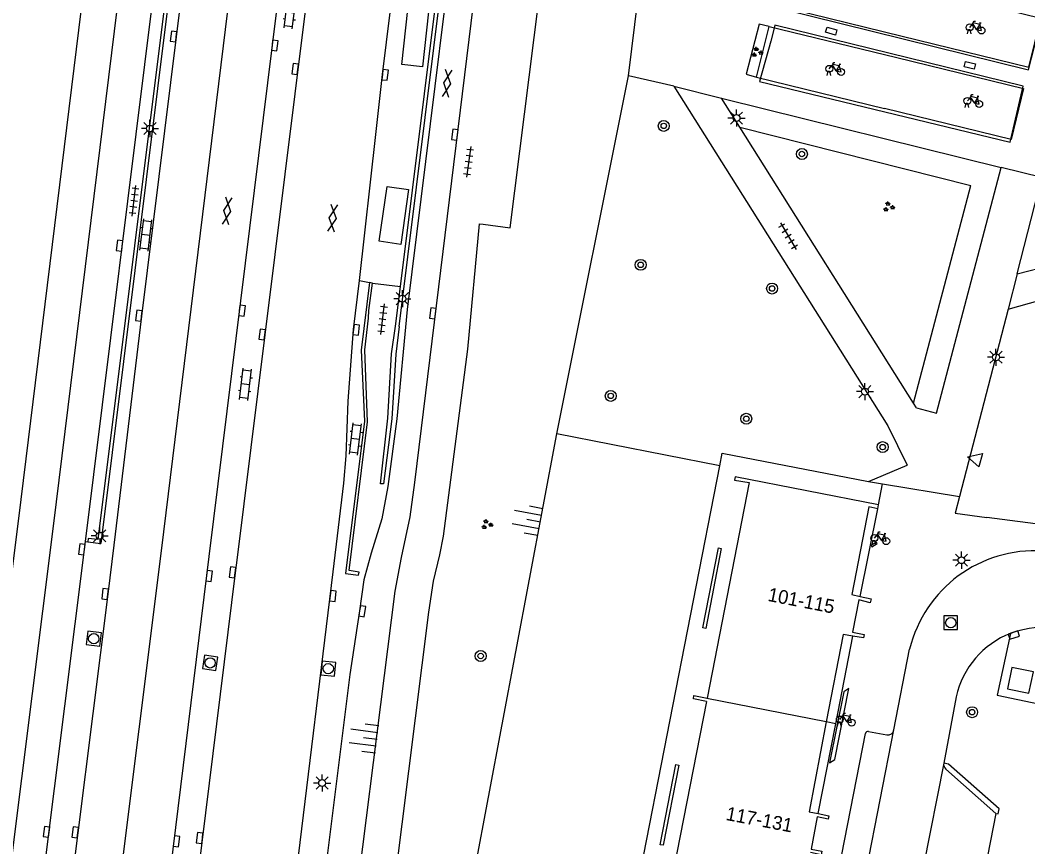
# Model space of a CAD drawing. Extents: x 131000 to 133014, y 396499 to 399001.
# Drawn here: x 131678.7 to 131752.2, y 397302.3 to 397362.6 of the extents above; entities that cross this region are included whole.
import ezdxf

# ---------------------------------------------------------------- set-up
doc = ezdxf.new("R2010")
doc.units = 0
for name, color, linetype in [('gg-afsc-muur', 7, 'Continuous'), ('gg-anno-huisnummerreeks BGT', 7, 'Continuous'), ('gg-bbg-abri', 7, 'Continuous'), ('gg-bbg-hoofdgebouw', 7, 'Continuous'), ('gg-bbg-onder overbouw', 7, 'Continuous'), ('gg-bbg-pand overbouw', 7, 'Continuous'), ('gg-bbg-tussenscheiding', 7, 'Continuous'), ('gg-bbg-tussenscheiding niveau 01', 7, 'Continuous'), ('gg-knt-BGT kruinlijn', 7, 'Continuous'), ('gg-knt-verharding', 7, 'Continuous'), ('gg-knt-verharding nz', 7, 'Continuous'), ('gg-kwrk-afval apart plaats', 7, 'Continuous'), ('gt-grn-groengrens', 7, 'Continuous'), ('gt-grn-vlakafsluiter', 7, 'Continuous'), ('gt-grn-weggrens', 7, 'Continuous'), ('gt-symb-boom', 7, 'Continuous'), ('gt-symb-fietsenrek', 7, 'Continuous'), ('gt-symb-gesloten verharding', 7, 'Continuous'), ('gt-symb-groenvak', 7, 'Continuous'), ('gt-symb-klinker verharding', 7, 'Continuous'), ('gt-symb-kolk', 7, 'Continuous'), ('gt-symb-kolk center center', 7, 'Continuous'), ('gt-symb-lichtmast', 7, 'Continuous'), ('gt-symb-rioolschacht', 7, 'Continuous'), ('gt-symb-talud symbool', 7, 'Continuous'), ('gt-symb-tegel verharding', 7, 'Continuous'), ('gt-symb-waterafsluiter', 7, 'Continuous'), ('gx-grn-IMGEO niveau 01', 7, 'Continuous')]:
    doc.layers.add(name, color=color, linetype=linetype)

# ---------------------------------------------------------------- blocks, each defined once
blk = doc.blocks.new('gt0-FREK')
at = {"layer": 'gt-symb-fietsenrek'}
for p, q in [((0.259, 0.762), (0.294, 0.823)), ((0.54, 0.335), (0.259, 0.762)), ((0.294, 0.823), (0.767, 0.714)), ((0.757, 0.841), (0.866, 0.816)), ((0.767, 0.714), (0.84, 0.822)), ((0.767, 0.714), (0.54, 0.335)), ((0.895, 0.252), (0.767, 0.714))]:
    blk.add_line(p, q, dxfattribs=at)
for points in [[(0.036, 0.476), (0.228, 0.708), (0.259, 0.762)], [(0.294, 0.823), (0.36, 0.937), (0.452, 0.935)], [(-0.124, 0), (-0.047, 0.312), (0.053, 0.312), (0.12, 0)], [(0.54, 0.335), (0.555, 0.305), (0.895, 0.252)]]:
    blk.add_lwpolyline(points, dxfattribs=at)
for centre in [(0.036, 0.476), (0.895, 0.252)]:
    blk.add_circle(centre, 0.252, dxfattribs=at)
blk = doc.blocks.new('gt0-KOLKCC')
at = {"layer": 'gt-symb-kolk center center'}
blk.add_lwpolyline([(-0.375, 0.2), (0.375, 0.2), (0.375, -0.2), (-0.375, -0.2)], close=True, dxfattribs=at)
blk = doc.blocks.new('gt0-GRVAK')
at = {"layer": 'gt-symb-groenvak'}
for p, q in [((-0.11, 0.189), (-0.228, 0.24)), ((-0.182, 0.153), (0.088, 0.153)), ((-0.091, 0.211), (-0.156, 0.322)), ((-0.047, 0.214), (-0.047, 0.393)), ((-0.004, 0.211), (0.061, 0.322)), ((0.015, 0.189), (0.133, 0.24)), ((0.262, -0.052), (0.197, 0.059)), ((0.305, -0.049), (0.305, 0.13)), ((0.349, -0.052), (0.414, 0.059)), ((-0.245, -0.228), (-0.363, -0.177)), ((-0.318, -0.264), (-0.047, -0.264)), ((-0.226, -0.206), (-0.291, -0.095)), ((-0.183, -0.203), (-0.183, -0.024)), ((-0.139, -0.206), (-0.074, -0.095)), ((-0.12, -0.228), (-0.002, -0.177)), ((0.243, -0.074), (0.125, -0.023)), ((0.17, -0.11), (0.441, -0.11)), ((0.368, -0.074), (0.486, -0.023))]:
    blk.add_line(p, q, dxfattribs=at)
blk = doc.blocks.new('gt0-BOOM')
at = {"layer": 'gt-symb-boom'}
for radius in [0.4, 0.2]:
    blk.add_circle((0, 0), radius, dxfattribs=at)
blk = doc.blocks.new('gt0-TEG1')
at = {"layer": 'gt-symb-tegel verharding'}
for p, q in [((-1.125, 0), (1.125, 0)), ((-0.9, -0.25), (-0.9, 0.25)), ((-0.45, -0.25), (-0.45, 0.25)), ((0, -0.25), (0, 0.25)), ((0.45, -0.25), (0.45, 0.25)), ((0.9, -0.25), (0.9, 0.25))]:
    blk.add_line(p, q, dxfattribs=at)
blk = doc.blocks.new('gt0-LMAST')
at = {"layer": 'gt-symb-lichtmast'}
for p, q in [((-0.182, 0.173), (-0.447, 0.438)), ((-0.005, 0.246), (-0.005, 0.621)), ((0.172, 0.173), (0.437, 0.438)), ((-0.255, -0.004), (-0.63, -0.004)), ((-0.182, -0.181), (-0.447, -0.446)), ((-0.005, -0.254), (-0.005, -0.629)), ((0.437, -0.446), (0.172, -0.181)), ((0.245, -0.004), (0.62, -0.004))]:
    blk.add_line(p, q, dxfattribs=at)
blk.add_circle((-0.005, -0.004), 0.25, dxfattribs=at)
blk = doc.blocks.new('gt0-WAFSL')
at = {"layer": 'gt-symb-waterafsluiter'}
for p, q in [((-0.5, -0.333), (0, 0.667)), ((0, 0.667), (0.5, -0.333)), ((0.5, -0.333), (-0.5, -0.333))]:
    blk.add_line(p, q, dxfattribs=at)
blk = doc.blocks.new('gt0-KOLK')
at = {"layer": 'gt-symb-kolk'}
blk.add_lwpolyline([(0, 0), (0.375, 0), (0.375, 0.4), (-0.375, 0.4), (-0.375, 0), (0, 0)], dxfattribs=at)
blk = doc.blocks.new('gt0-RS')
at = {"layer": 'gt-symb-rioolschacht'}
blk.add_lwpolyline([(-0.5, -0.5), (0.5, -0.5), (0.5, 0.5), (-0.5, 0.5)], close=True, dxfattribs=at)
blk.add_circle((0, 0), 0.375, dxfattribs=at)
blk = doc.blocks.new('gt0-TALUD_1')
at = {"layer": 'gt-symb-talud symbool'}
for p, q in [((0, -1), (0, 0)), ((-1, -1), (-1, 0)), ((-0.5, -2), (-0.5, 0)), ((0.5, -2), (0.5, 0)), ((1, -1), (1, 0))]:
    blk.add_line(p, q, dxfattribs=at)
blk = doc.blocks.new('gt0-GESVH1')
at = {"layer": 'gt-symb-gesloten verharding'}
for p, q in [((-0.992, -0.261), (0.008, 0.239)), ((0.008, -0.261), (-0.992, 0.239)), ((0.008, 0.239), (1.008, -0.261)), ((1.008, 0.239), (0.008, -0.261))]:
    blk.add_line(p, q, dxfattribs=at)
blk = doc.blocks.new('gt0-KL1')
at = {"layer": 'gt-symb-klinker verharding'}
for p, q in [((-1.15, 0.3), (1.15, 0.3)), ((-1, -0.3), (-1, 0.3)), ((-0.5, 0.3), (-0.5, 0.45)), ((0, -0.3), (0, 0.3)), ((0.5, 0.3), (0.5, 0.45)), ((1, -0.3), (1, 0.3)), ((-1.15, -0.3), (1.15, -0.3)), ((-0.5, -0.45), (-0.5, -0.3)), ((0.5, -0.45), (0.5, -0.3))]:
    blk.add_line(p, q, dxfattribs=at)

msp = doc.modelspace()

# ---------------------------------------------------------------- linework, layer by layer
at = {"layer": 'gg-afsc-muur'}
for p, q in [((131692.641, 397388.938), (131684.58, 397324.435)), ((131706.454, 397343.176), (131709.501, 397367.655)), ((131704.412, 397343.43), (131704.197, 397343.465)), ((131706.094, 397340.287), (131706.454, 397343.176)), ((131683.647, 397324.551), (131684.58, 397324.435))]:
    msp.add_line(p, q, dxfattribs=at)
for points in [[(131692.397, 397388.998), (131684.363, 397324.714), (131683.678, 397324.799), (131683.647, 397324.551)], [(131706.342, 397340.252), (131710.14, 397370.763), (131709.89, 397370.782), (131709.779, 397369.887)], [(131712.481, 397347.72), (131714.448, 397347.458), (131716.54, 397364.041), (131714.53, 397364.295)], [(131704.197, 397343.465), (131703.573, 397338.543), (131703.819, 397333.351), (131702.436, 397322.252)], [(131703.424, 397322.333), (131702.708, 397322.461), (131704.049, 397333.297), (131703.839, 397338.556), (131704.116, 397340.855), (131704.135, 397341.429), (131704.412, 397343.43)], [(131705.22, 397328.773), (131704.979, 397328.792), (131705.535, 397333.566), (131705.799, 397338.253), (131706.094, 397340.287)], [(131706.342, 397340.252), (131706.108, 397338.247), (131705.815, 397333.514), (131705.22, 397328.773)], [(131728.71, 397318.231), (131728.499, 397318.268), (131729.633, 397324.108), (131729.837, 397324.072), (131728.71, 397318.231)], [(131702.436, 397322.252), (131703.383, 397322.116), (131703.424, 397322.333)], [(131725.605, 397302.413), (131725.397, 397302.457), (131726.539, 397308.301), (131726.746, 397308.267), (131725.605, 397302.413)]]:
    msp.add_lwpolyline(points, dxfattribs=at)
at = {"layer": 'gg-bbg-abri'}
for points in [[(131708.044, 397359.204), (131706.534, 397359.375), (131706.985, 397363.375), (131708.496, 397363.205), (131708.044, 397359.204)], [(131706.467, 397346.248), (131704.904, 397346.473), (131705.479, 397350.465), (131707.042, 397350.24), (131706.467, 397346.248)]]:
    msp.add_lwpolyline(points, dxfattribs=at)
at = {"layer": 'gg-bbg-hoofdgebouw'}
for p, q in [((131741.27, 397326.96), (131741.31, 397327.26)), ((131728.76, 397312.905), (131725.724, 397297.362))]:
    msp.add_line(p, q, dxfattribs=at)
for points in [[(131741.31, 397327.26), (131730.85, 397329.3), (131730.8, 397329.04), (131731.88, 397328.87), (131728.81, 397313.158)], [(131739.981, 397320.564), (131740.78, 397320.39), (131740.71, 397320.11), (131739.88, 397320.31), (131739.42, 397317.95), (131740.27, 397317.78), (131740.23, 397317.54), (131739.45, 397317.665)], [(131728.76, 397312.905), (131727.809, 397313.098), (131727.848, 397313.353), (131728.81, 397313.158)], [(131736.907, 397304.728), (131737.69, 397304.57), (131737.65, 397304.33), (131736.85, 397304.48), (131736.4, 397302.13), (131737.19, 397301.98), (131737.14, 397301.73), (131736.365, 397301.885)]]:
    msp.add_lwpolyline(points, dxfattribs=at)
at = {"layer": 'gg-bbg-onder overbouw'}
for points in [[(131741.27, 397326.96), (131740.6, 397327.1), (131739.36, 397320.7), (131739.981, 397320.564)], [(131739.45, 397317.665), (131738.73, 397317.78), (131737.507, 397311.41)], [(131737.507, 397311.41), (131736.25, 397304.86), (131736.907, 397304.728)]]:
    msp.add_lwpolyline(points, dxfattribs=at)
at = {"layer": 'gg-bbg-pand overbouw'}
for p, q in [((131739.981, 397320.564), (131741.27, 397326.96)), ((131738.194, 397311.275), (131739.45, 397317.665)), ((131736.907, 397304.728), (131738.194, 397311.275))]:
    msp.add_line(p, q, dxfattribs=at)
at = {"layer": 'gg-bbg-tussenscheiding'}
msp.add_lwpolyline([(131737.507, 397311.41), (131728.802, 397313.118), (131728.81, 397313.158)], dxfattribs=at)
at = {"layer": 'gg-bbg-tussenscheiding niveau 01'}
msp.add_line((131738.194, 397311.275), (131737.507, 397311.41), dxfattribs=at)
at = {"layer": 'gg-knt-BGT kruinlijn'}
for p, q in [((131717.857, 397332.427), (131723.077, 397358.533)), ((131699.745, 397236.291), (131717.857, 397332.427))]:
    msp.add_line(p, q, dxfattribs=at)
at = {"layer": 'gg-knt-verharding'}
for p, q in [((131683.474, 397324.572), (131690.636, 397382.235)), ((131723.077, 397358.533), (131723.883, 397365.04)), ((131732.415, 397358.456), (131733.336, 397362.136)), ((131726.373, 397357.781), (131723.077, 397358.533)), ((131731.187, 397354.808), (131729.863, 397356.91)), ((131729.863, 397356.91), (131730.051, 397356.864)), ((131730.051, 397356.864), (131750.266, 397351.867)), ((131743.872, 397334.672), (131731.187, 397354.808)), ((131745.542, 397333.946), (131750.266, 397351.867)), ((131751.42, 397344.09), (131753.231, 397351.134)), ((131751.42, 397344.09), (131767.53, 397348.36)), ((131712.191, 397347.747), (131712.481, 397347.72)), ((131750.771, 397341.51), (131767.002, 397346.117)), ((131703.448, 397343.607), (131704.197, 397343.465)), ((131751.42, 397344.09), (131750.771, 397341.51)), ((131750.771, 397341.51), (131747.217, 397327.867)), ((131744.093, 397334.322), (131743.872, 397334.672)), ((131744.093, 397334.322), (131745.542, 397333.946)), ((131710.949, 397234.054), (131729.729, 397330.087)), ((131740.58, 397328.96), (131743.4, 397330.136)), ((131756.087, 397325.408), (131749.226, 397326.336)), ((131694.075, 397261.001), (131701.531, 397322.363)), ((131742.441, 397310.826), (131743.583, 397316.721)), ((131746.986, 397313.252), (131746.07, 397308.397)), ((131726.893, 397241.72), (131740.365, 397310.56)), ((131740.591, 397310.721), (131741.924, 397310.48)), ((131746.224, 397307.976), (131749.883, 397304.745)), ((131749.883, 397304.745), (131737.893, 397243.525))]:
    msp.add_line(p, q, dxfattribs=at)
for points in [[(131693.483, 397388.731), (131693.07, 397385.295), (131692.473, 397380.737), (131690.096, 397361.391), (131687.567, 397341.018), (131685.533, 397324.317)], [(131700.341, 397387.044), (131697.077, 397360.779), (131692.466, 397323.47)], [(131702.391, 397386.541), (131696.561, 397339.648), (131694.505, 397323.221)], [(131688.977, 397175.895), (131695.768, 397236.721), (131698.684, 397261.926), (131702.395, 397291.921), (131706.062, 397320.94), (131706.521, 397323.397), (131707.158, 397326.366), (131707.496, 397328.872), (131713.356, 397376.669), (131713.67, 397379.572), (131713.771, 397382.099), (131713.856, 397383.722)], [(131662.384, 397182.882), (131664.916, 397201.5), (131667.775, 397222.359), (131669.342, 397233.494), (131670.629, 397243.189), (131675.748, 397282.88), (131681.138, 397325.686), (131688.148, 397382.542)], [(131711.615, 397379.402), (131706.931, 397341.498), (131706.183, 397333.534), (131705.525, 397328.576), (131705.079, 397326.237), (131704.313, 397323.729), (131703.778, 397321.784), (131703.464, 397319.521), (131702.749, 397314.865), (131700.976, 397300.663), (131696.182, 397261.905), (131696.02, 397260.799)], [(131703.448, 397343.607), (131704.66, 397354.273), (131705.128, 397358.633), (131706.294, 397368.1)], [(131683.678, 397367.637), (131678.583, 397326.252), (131673.173, 397283.125), (131669.829, 397257.175)], [(131743.046, 397361.44), (131752.271, 397359.169), (131753.158, 397362.717), (131743.941, 397365.019)], [(131733.336, 397362.136), (131732.607, 397362.311), (131731.67, 397358.668), (131732.415, 397358.456)], [(131742.658, 397359.87), (131751.89, 397357.627), (131750.978, 397353.901), (131741.751, 397356.165)], [(131726.373, 397357.781), (131742.001, 397333.013), (131743.4, 397330.136)], [(131712.191, 397347.747), (131711.334, 397338.599), (131709.572, 397324.959), (131709.281, 397323.604), (131708.837, 397321.688), (131708.483, 397319.429), (131706.052, 397300.083), (131701.576, 397264.117), (131699.382, 397245.432), (131698.386, 397236.562)], [(131701.531, 397322.363), (131702.317, 397328.835), (131702.494, 397330.812), (131702.619, 397334.819), (131703.024, 397340.036), (131703.448, 397343.607)], [(131729.729, 397330.087), (131729.91, 397331.01), (131740.58, 397328.96)], [(131747.217, 397327.867), (131746.9, 397326.65), (131749.226, 397326.336)], [(131674.508, 397253.206), (131678.181, 397282.342), (131683.474, 397324.572)], [(131685.533, 397324.317), (131685.095, 397320.721), (131682.916, 397303.329), (131680.211, 397281.966), (131677.737, 397262.619), (131676.516, 397252.912)], [(131692.466, 397323.47), (131692.295, 397322.086), (131685.094, 397263.587)], [(131694.505, 397323.221), (131694.39, 397322.299), (131689.228, 397280.596), (131687.312, 397263.342)], [(131750.951, 397317.871), (131749.976, 397313.363), (131756.592, 397311.976)], [(131749.883, 397304.745), (131750.052, 397304.713), (131750.109, 397305.075), (131746.417, 397308.332), (131746.07, 397308.397)]]:
    msp.add_lwpolyline(points, dxfattribs=at)
for centre, radius, start, end in [((131752.705, 397314.512), 9.385, 86.41854, 166.38639), ((131753.249, 397311.887), 6.41, 111.00733, 167.70636), ((131753.246, 397311.903), 6.394, 85.8198, 111.03263), ((131740.548, 397310.543), 0.183, 76.33937, 174.59197), ((131742.004, 397310.919), 0.446, 259.62503, 347.95946), ((131746.528, 397308.326), 0.464, 171.1931, 228.99151)]:
    msp.add_arc(centre, radius, start, end, dxfattribs=at)
at = {"layer": 'gg-knt-verharding nz'}
for p, q in [((131733.735, 397363.732), (131743.046, 397361.44)), ((131733.336, 397362.136), (131742.658, 397359.87)), ((131732.415, 397358.456), (131741.751, 397356.165)), ((131704.412, 397343.43), (131706.454, 397343.176)), ((131728.724, 397240.706), (131742.441, 397310.826))]:
    msp.add_line(p, q, dxfattribs=at)
for points in [[(131689.014, 397323.892), (131689.015, 397323.899), (131696.869, 397387.898), (131697.533, 397393.187)], [(131740.827, 397324.193), (131741.215, 397324.44), (131741.161, 397324.524), (131740.773, 397324.277), (131740.827, 397324.193)], [(131679.648, 397250.105), (131682.494, 397271.852), (131689.014, 397323.892)], [(131739.158, 397313.854), (131738.773, 397313.605), (131737.751, 397308.429), (131738.132, 397308.678), (131739.158, 397313.854)], [(131746.07, 397308.397), (131744.586, 397300.925), (131733.88, 397246.154)]]:
    msp.add_lwpolyline(points, dxfattribs=at)
at = {"layer": 'gg-kwrk-afval apart plaats'}
msp.add_lwpolyline([(131752.618, 397315.075), (131751.046, 397315.394), (131750.718, 397313.832), (131752.277, 397313.505), (131752.618, 397315.075)], dxfattribs=at)
at = {"layer": 'gt-grn-groengrens'}
for p, q in [((131731.187, 397354.808), (131748.057, 397350.547)), ((131743.872, 397334.672), (131748.057, 397350.547)), ((131729.729, 397330.087), (131717.857, 397332.427))]:
    msp.add_line(p, q, dxfattribs=at)
at = {"layer": 'gt-grn-vlakafsluiter'}
msp.add_line((131683.474, 397324.572), (131683.647, 397324.551), dxfattribs=at)
at = {"layer": 'gt-grn-weggrens'}
for p, q in [((131726.373, 397357.781), (131729.863, 397356.91)), ((131753.231, 397351.134), (131750.266, 397351.867)), ((131740.58, 397328.96), (131741.604, 397328.791)), ((131741.31, 397327.26), (131741.604, 397328.791)), ((131741.604, 397328.791), (131747.217, 397327.867))]:
    msp.add_line(p, q, dxfattribs=at)
at = {"layer": 'gx-grn-IMGEO niveau 01'}
for points in [[(131753.293, 397363.051), (131735.063, 397367.535), (131734.063, 397363.471), (131752.252, 397358.983), (131753.293, 397363.051)], [(131733.722, 397362.119), (131733.467, 397361.081), (131732.631, 397358.122), (131750.927, 397353.714), (131751.855, 397357.79), (131733.754, 397362.249), (131733.722, 397362.119)]]:
    msp.add_lwpolyline(points, dxfattribs=at)

# ---------------------------------------------------------------- block references
at = {"layer": 'gt-symb-boom'}
for p in [(131725.652, 397354.889), (131735.725, 397352.84), (131723.962, 397344.756), (131733.552, 397343.028), (131721.785, 397335.195), (131731.669, 397333.528), (131741.615, 397331.459), (131712.298, 397316.222), (131748.143, 397312.124)]:
    msp.add_blockref('gt0-BOOM', p, dxfattribs=at)
at = {"layer": 'gt-symb-fietsenrek'}
for p in [(131747.93, 397361.598), (131737.688, 397358.578), (131747.764, 397356.235), (131740.981, 397324.346), (131738.454, 397311.115)]:
    msp.add_blockref('gt0-FREK', p, dxfattribs=at)
at = {"layer": 'gt-symb-gesloten verharding'}
for p, rotation in [((131709.835, 397357.988), 83.16632765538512), ((131693.789, 397348.678), 82.99574075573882), ((131701.488, 397348.157), 82.87498365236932)]:
    msp.add_blockref('gt0-GESVH1', p, dxfattribs=dict(at, rotation=rotation))
at = {"layer": 'gt-symb-groenvak'}
for p in [(131732.445, 397360.261), (131742.048, 397348.986), (131712.738, 397325.817)]:
    msp.add_blockref('gt0-GRVAK', p, dxfattribs=at)
at = {"layer": 'gt-symb-klinker verharding'}
for p, rotation in [((131698.392, 397363.146), 83.16632765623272), ((131687.879, 397346.927), 83.16632765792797), ((131695.141, 397336.037), 83.10945167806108), ((131703.159, 397332.058), 83.16632765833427)]:
    msp.add_blockref('gt0-KL1', p, dxfattribs=dict(at, rotation=rotation))
at = {"layer": 'gt-symb-kolk'}
for p, rotation in [((131690.096, 397361.391), 82.99574075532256), ((131697.077, 397360.779), -97.06814005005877), ((131698.961, 397359.014), 82.93185994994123), ((131705.128, 397358.633), -96.14399576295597), ((131710.608, 397354.221), 82.99574075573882), ((131686.157, 397346.129), 82.8749836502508), ((131687.567, 397341.018), 82.93185994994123), ((131694.69, 397341.43), -97.00425924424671), ((131709.007, 397341.195), 82.99574075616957), ((131696.561, 397339.648), 82.87498365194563), ((131703.024, 397340.036), -96.7767828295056), ((131683.401, 397323.983), 82.87498365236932), ((131692.295, 397322.086), -97.06814005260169), ((131694.39, 397322.299), 82.93185994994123), ((131685.095, 397320.721), 83.05258934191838), ((131701.32, 397320.624), -96.94741065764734), ((131703.464, 397319.521), -98.74616226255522), ((131751.123, 397317.934), -162.23872785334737), ((131680.82, 397303.369), 82.81812146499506), ((131682.916, 397303.329), 82.8749836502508), ((131689.908, 397302.725), -97.00425924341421), ((131691.994, 397302.923), 82.93185994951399)]:
    msp.add_blockref('gt0-KOLK', p, dxfattribs=dict(at, rotation=rotation))
at = {"layer": 'gt-symb-kolk center center'}
for p, rotation in [((131737.869, 397361.811), 164.95578679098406), ((131747.982, 397359.31), -12.883318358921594)]:
    msp.add_blockref('gt0-KOLKCC', p, dxfattribs=dict(at, rotation=rotation))
at = {"layer": 'gt-symb-lichtmast'}
for p in [(131730.965, 397355.465), (131688.18, 397354.701), (131706.591, 397342.29), (131749.885, 397338.018), (131740.329, 397335.512), (131684.513, 397324.997), (131747.369, 397323.215), (131700.737, 397306.962)]:
    msp.add_blockref('gt0-LMAST', p, dxfattribs=at)
at = {"layer": 'gt-symb-rioolschacht'}
msp.add_blockref('gt0-RS', (131746.587, 397318.653), dxfattribs=at)
for p, rotation in [((131684.072, 397317.486), -6.890548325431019), ((131692.563, 397315.722), -98.27589282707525), ((131701.184, 397315.3), -95.39146339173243)]:
    msp.add_blockref('gt0-RS', p, dxfattribs=dict(at, rotation=rotation))
at = {"layer": 'gt-symb-talud symbool'}
for p, xscale, yscale, rotation in [((131716.648, 397326.008), 1.0002569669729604, 1.0002569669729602, -100.65836149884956), ((131704.743, 397310.157), 0.9995964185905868, 0.9995964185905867, -97.06814005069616)]:
    msp.add_blockref('gt0-TALUD_1', p, dxfattribs=dict(at, xscale=xscale, yscale=yscale, rotation=rotation))
at = {"layer": 'gt-symb-tegel verharding'}
for p, rotation in [((131711.418, 397352.274), -97.58706906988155), ((131687.015, 397349.418), 82.93185995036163), ((131734.725, 397346.855), -59.458901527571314), ((131705.139, 397340.785), 83.10945167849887)]:
    msp.add_blockref('gt0-TEG1', p, dxfattribs=dict(at, rotation=rotation))
at = {"layer": 'gt-symb-waterafsluiter', "rotation": 75.4080437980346}
msp.add_blockref('gt0-WAFSL', (131748.443, 397330.588), dxfattribs=at)

# ---------------------------------------------------------------- texts
at = {"layer": 'gg-anno-huisnummerreeks BGT'}
for s, rotation, p in [('101-115', 349, (131733.182, 397320.25)), ('117-131', 349.2, (131730.127, 397304.269))]:
    msp.add_text(s, height=1, rotation=rotation, dxfattribs=at).set_placement(p)

doc.saveas('drawing.dxf')
